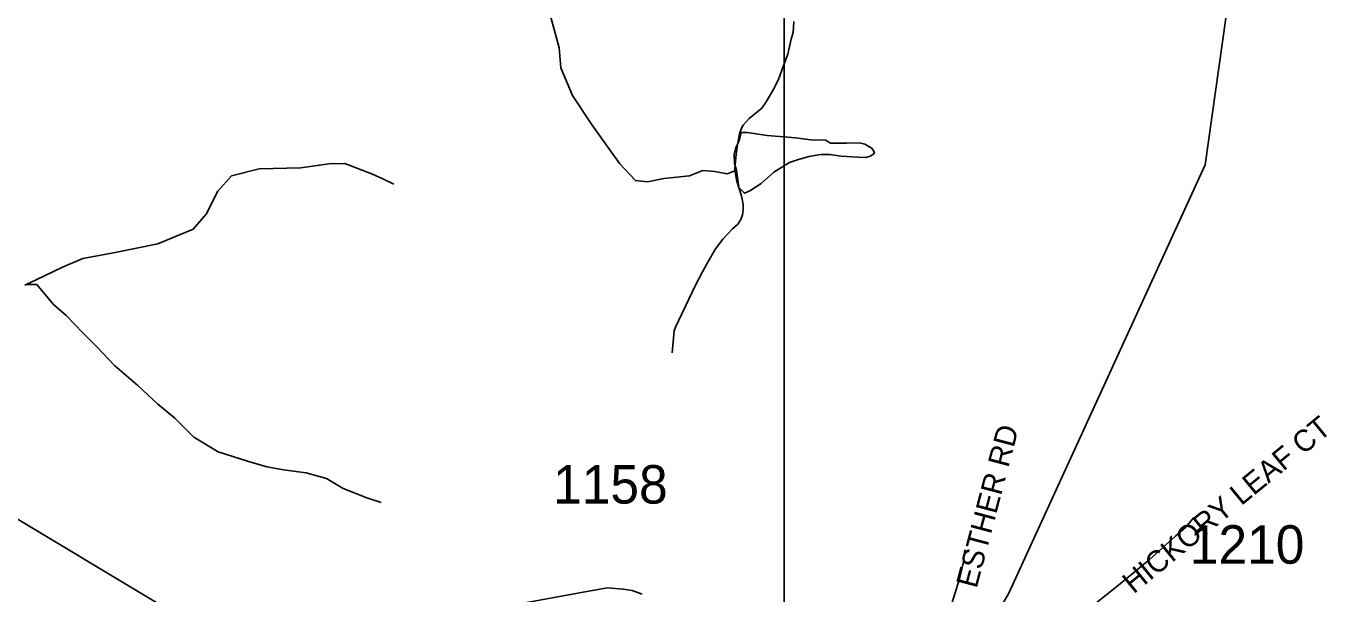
# Model space of a CAD drawing. Extents: x 1950930 to 2061844, y 904556 to 1017002.
# Drawn here: x 1986925 to 1992667, y 952820 to 955325 of the extents above; entities that cross this region are included whole.
import ezdxf

# ---------------------------------------------------------------- set-up
doc = ezdxf.new("R2010")
doc.units = 0
for name, color, linetype in [('Exist Hydrographic Misc Water Feature', 7, 'Continuous'), ('Exist Road Non-System Type 51', 7, 'Continuous'), ('Exist Road Non-System Type 51 Label', 7, 'Continuous'), ('Exist Road Secondary Type 51 Attributed', 7, 'Continuous'), ('Exist Road Secondary Type 51 Number Label', 7, 'Continuous'), ('Map Preparation Inset Cut Line', 7, 'Continuous')]:
    doc.layers.add(name, color=color, linetype=linetype)

msp = doc.modelspace()

# ---------------------------------------------------------------- linework, layer by layer
at = {"layer": 'Exist Hydrographic Misc Water Feature'}
for points in [[(1991010.6, 951952.4), (1990976.7, 952028.6), (1990968.7, 952327.5), (1991260.7, 952820.2), (1992128.7, 954712.4), (1992220.6, 955360.3), (1992261.3, 955474)], [(1990060.6, 954689.4), (1990019.6, 954673), (1989965.5, 954683.1), (1989911.5, 954688.4), (1989853.7, 954664.1), (1989739.7, 954652.6), (1989667.9, 954638.4), (1989614, 954643.7), (1989545.3, 954717.3), (1989496.7, 954784.7), (1989423.9, 954888), (1989337, 955019.4), (1989285.7, 955141.1), (1989277.1, 955229.1), (1989229.3, 955406.5)], [(1990060.6, 954689.4), (1990052.4, 954719.1), (1990050.2, 954759.3), (1990057.9, 954789.6), (1990071.7, 954819.6), (1990081.3, 954855.5), (1990107.4, 954855.8), (1990195.5, 954842.5), (1990267.3, 954836.8), (1990321.4, 954831.7), (1990389.3, 954823.7), (1990453.3, 954822.4), (1990475.6, 954808.8), (1990499.6, 954809.1), (1990545.4, 954808.9), (1990603.4, 954809.4), (1990627.6, 954804), (1990657.3, 954786.2), (1990669.8, 954767.8), (1990665.7, 954759.7), (1990661.8, 954758.2), (1990649.9, 954751.8), (1990631.7, 954745.7), (1990595.8, 954747.2), (1990522, 954751.2), (1990471.9, 954758.8), (1990432, 954758), (1990380.1, 954750.1), (1990330, 954735.5), (1990294.4, 954723.1), (1990224.9, 954681.1), (1990168.9, 954630.5), (1990119.3, 954597.9), (1990095.5, 954587.7), (1990071.5, 954613.6), (1990060.6, 954689.4)], [(1986925.8, 954185.6), (1986970.1, 954206.1), (1987085.3, 954261.1), (1987174.9, 954300.2), (1987310.9, 954325.3), (1987506.7, 954364.8), (1987661.9, 954428.9), (1987719.3, 954494.9), (1987770.6, 954597.2), (1987831.9, 954664.1), (1987953.7, 954695.2), (1988137.8, 954700.5), (1988261.5, 954717.6), (1988331.2, 954718.6), (1988453.8, 954671.7), (1988500, 954651.9), (1988548.1, 954628)], [(1986919.2, 954182.5), (1986925.8, 954185.6)], [(1988492.4, 953223.6), (1988428.2, 953244.7), (1988323.8, 953286.1), (1988251.4, 953329.6), (1988161.4, 953354.4), (1988061.1, 953367.9), (1987986.9, 953380.9), (1987902.8, 953406.5), (1987772.4, 953446.9), (1987666, 953512.3), (1987581.3, 953595.3), (1987504.8, 953659.2), (1987418.1, 953739.8), (1987315.2, 953827.2), (1987238.5, 953908.4), (1987175.9, 953972), (1987101.3, 954049.1), (1987044.9, 954098.6), (1986972.3, 954184.6), (1986925.8, 954185.6)]]:
    msp.add_lwpolyline(points, dxfattribs=at)
at = {"layer": 'Exist Road Non-System Type 51'}
for points in [[(1990313.9, 955344.6), (1990310.5, 955296.4), (1990301.9, 955267.1), (1990286.4, 955201.7), (1990265.8, 955146.6), (1990246.8, 955093.2), (1990226.1, 955051.9), (1990191.6, 954991.6), (1990172.8, 954962.4), (1990117, 954917), (1990090.2, 954887.6), (1990082.2, 954875.1), (1990074.1, 954850.1), (1990065.2, 954801.9), (1990059.9, 954770.6), (1990057.2, 954744.8), (1990053.6, 954695.7), (1990056.4, 954673.4), (1990062.6, 954640.4), (1990080.4, 954580.6), (1990086.2, 954561.4), (1990089.8, 954536.4), (1990090.6, 954514.1), (1990087.1, 954491.8), (1990080, 954471.3), (1990066.6, 954451.7), (1990043.4, 954430.2), (1990000.6, 954384.8), (1989967.6, 954341.9), (1989934.1, 954283.5), (1989910.9, 954240.7), (1989879.6, 954182.7), (1989791.8, 953996.7), (1989785.5, 953981.5), (1989776.1, 953883.4)], [(1990975.4, 952663.7), (1991109.1, 952628.8), (1991229.5, 952593.6), (1991265.9, 952589), (1991299.4, 952589.5), (1991338.2, 952591.1), (1991372.1, 952598.1), (1991422, 952619.6), (1991474.6, 952651.5), (1991524.1, 952686.4), (1991631.1, 952767.6), (1991746.2, 952858.9), (1991882, 952971.4), (1991998.5, 953075.1), (1992043.5, 953114.8), (1992078.4, 953157.8)], [(1990975.4, 952663.7), (1991003.4, 952753.9), (1991045.1, 952886.3), (1991062.5, 952962.2), (1991067.8, 953014.9)]]:
    msp.add_lwpolyline(points, dxfattribs=at)
at = {"layer": 'Exist Road Secondary Type 51 Attributed'}
for points in [[(1987542.3, 952757.9), (1986816.2, 953193.3)], [(1989644.7, 952819.2), (1989599.7, 952834.9), (1989560.4, 952841.8), (1989491.6, 952846.6), (1989400.6, 952831.6), (1988965.2, 952751.6)]]:
    msp.add_lwpolyline(points, dxfattribs=at)
at = {"layer": 'Map Preparation Inset Cut Line'}
for p, q in [((1990270.8, 955212.8), (1990270.8, 956779)), ((1990270.8, 951598.6), (1990270.8, 955212.8))]:
    msp.add_line(p, q, dxfattribs=at)

# ---------------------------------------------------------------- texts
at = {"layer": 'Exist Road Non-System Type 51 Label'}
for s, rotation, p in [('  HICKORY LEAF CT', 39.34595, (1991758.7, 952772.8)), ('  ESTHER RD', 75.25434, (1991102.3, 952773.1))]:
    msp.add_text(s, height=95, rotation=rotation, dxfattribs=at).set_placement(p)
at = {"layer": 'Exist Road Secondary Type 51 Number Label'}
for s, p in [('1158', (1989251.1, 953218.7)), ('1210', (1992061.3, 952953.5))]:
    msp.add_text(s, height=170, dxfattribs=at).set_placement(p)

doc.saveas('drawing.dxf')
